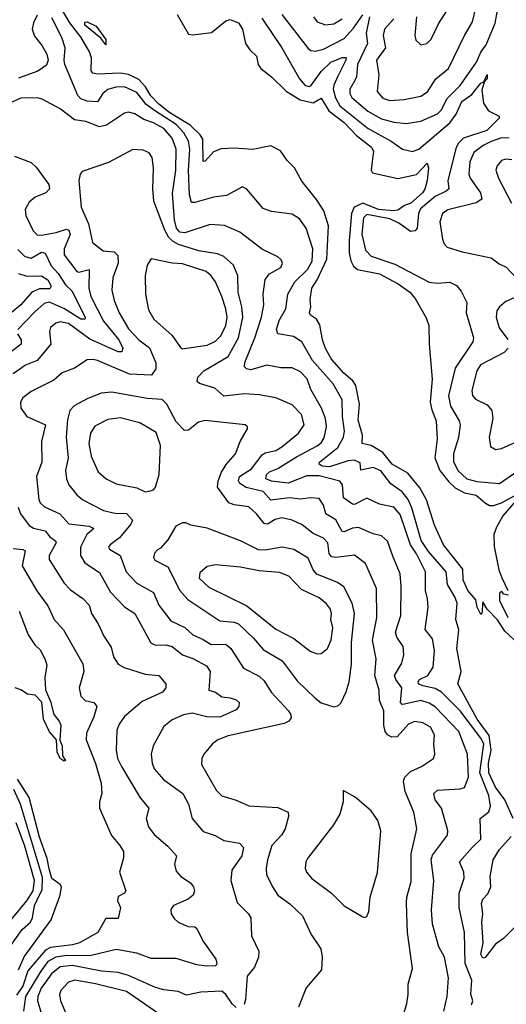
# Model space of a CAD drawing. Extents: x 1443846 to 1577407, y 839182 to 927291.
# Tile 415 of 535: x 1515360 to 1517708, y 908368 to 913121. Entities that reach past the tile are written whole.
import ezdxf

# ---------------------------------------------------------------- set-up
doc = ezdxf.new("R2010")
doc.units = 0

msp = doc.modelspace()

# ---------------------------------------------------------------- linework, layer by layer
at = {"layer": '0CON20XD'}
for points in [[(1517769.1, 910105), (1517699.8, 910169.8), (1517665, 910223.8), (1517615.7, 910275.7), (1517595, 910310), (1517590, 910255), (1517585, 910250), (1517566.7, 910285), (1517560, 910320), (1517522.5, 910365), (1517508.8, 910395), (1517500, 910415), (1517497.6, 910467.6), (1517404, 910585), (1517360.7, 910680.7), (1517323.3, 910803.3), (1517290.6, 910860.6), (1517231.9, 910931.9), (1517157.5, 910975), (1517111.4, 911031.4), (1517055, 911064.7), (1517011.4, 911075), (1517013.2, 911115), (1516993, 911187), (1516999.1, 911265), (1516981.4, 911355), (1516967.8, 911377.8), (1516923.3, 911415), (1516865, 911481.5), (1516835, 911534.2), (1516820.7, 911575), (1516808.1, 911648.1), (1516791.4, 911675), (1516762.7, 911695), (1516758.4, 911705), (1516764.2, 911735), (1516760.8, 911770.8), (1516769.2, 911825), (1516794.8, 911865.2), (1516841.8, 911965), (1516849.3, 912125), (1516827.5, 912197.5), (1516792.5, 912252.5), (1516721.4, 912341.4), (1516685, 912405.7), (1516650.6, 912440.6), (1516618.2, 912488.2), (1516572.3, 912512.3), (1516485, 912494.4), (1516395, 912501.1), (1516332.4, 912497.6), (1516295, 912482.2), (1516255, 912438.1), (1516245, 912436.2), (1516243.2, 912543.2), (1516230.7, 912565), (1516181.9, 912611.9), (1516079, 912675), (1516029.6, 912715), (1515992.5, 912752.5), (1515967.2, 912797.2), (1515935, 912832.5), (1515885, 912856.6), (1515845, 912862), (1515735, 912857.6), (1515713.2, 912863.2), (1515704.7, 912875), (1515705.8, 912935), (1515696.8, 912965), (1515657.2, 913035), (1515601.2, 913105), (1515548.4, 913195)], [(1517046.9, 913135), (1517030.8, 913055), (1517037.8, 913005), (1516989.3, 912905), (1516984.4, 912845.6), (1516977.5, 912827.5), (1516952.3, 912785), (1516952, 912765), (1516961.6, 912745), (1517038.9, 912678.9), (1517105, 912642.7), (1517165, 912626.2), (1517225, 912619.3), (1517295, 912630.3), (1517375, 912666.4), (1517395.2, 912685), (1517421.4, 912738.6), (1517485, 912803.1), (1517563, 912915), (1517585, 912964.6), (1517610.1, 912999.9), (1517653.8, 913103.8), (1517665, 913165.6)], [(1517164.7, 913125), (1517120.6, 913075), (1517114.2, 913045), (1517124.2, 912985), (1517081.9, 912925), (1517091.8, 912855), (1517084.7, 912774.7), (1517111.8, 912741.8), (1517145, 912730.7), (1517215.3, 912735.3), (1517295, 912751.6), (1517326.9, 912773.1), (1517367.1, 912835), (1517428.2, 912885), (1517506.2, 913045), (1517545, 913110), (1517562.3, 913185)], [(1517274.6, 913135), (1517265.8, 913045), (1517271.7, 913021.7), (1517295, 912998.8), (1517324.2, 913005.8), (1517345, 913026), (1517379.9, 913100.1), (1517435, 913186)], [(1515445, 913142.2), (1515426, 913105), (1515420.7, 913075), (1515431.8, 913041.8), (1515468.9, 912995), (1515491.4, 912955), (1515497.5, 912925), (1515488.7, 912901.3), (1515448, 912872), (1515355, 912838.4)], [(1517741.4, 909265), (1517700.1, 909355), (1517655, 909415.6), (1517623, 909485), (1517622.3, 909532.3), (1517634.2, 909595), (1517624.5, 909665), (1517567.6, 909745), (1517473.5, 909915), (1517490.2, 909975), (1517469, 910085), (1517478.8, 910175), (1517464, 910225), (1517470, 910305), (1517459.2, 910335), (1517423.9, 910395), (1517417, 910455), (1517332.8, 910552.8), (1517296.7, 910606.7), (1517252.1, 910765), (1517234.4, 910804.4), (1517205, 910841.4), (1517150.7, 910880.7), (1517102.9, 910942.9), (1517065, 910958.8), (1517005.6, 910945.6), (1517002.2, 910982.2), (1516975, 910994.1), (1516945, 910990.8), (1516855, 910961.7), (1516819.5, 910965), (1516805.3, 910975), (1516806.5, 910985), (1516894.8, 911055), (1516922.6, 911105), (1516927.5, 911135), (1516916.9, 911205), (1516916, 911285), (1516872.8, 911362.8), (1516773.1, 911475), (1516721.9, 911565), (1516680.9, 911590.9), (1516604.7, 911604.7), (1516598.9, 911625), (1516611.5, 911668.5), (1516643.3, 911725), (1516654.1, 911795), (1516687.6, 911855), (1516748.6, 911915), (1516771.2, 911955), (1516773.5, 912015), (1516742.1, 912115), (1516709.2, 912159.2), (1516675, 912182.2), (1516574.5, 912194.5), (1516535, 912208.6), (1516455, 912302.5), (1516435, 912313.3), (1516357.8, 912272.2), (1516295, 912263.3), (1516205, 912237.5), (1516188.9, 912238.9), (1516178.9, 912275), (1516174.6, 912394.6), (1516181, 912495), (1516174.5, 912535), (1516151.5, 912575), (1516115, 912614.6), (1516015, 912678.7), (1515970.9, 912710.9), (1515925, 912768.9), (1515865, 912796), (1515824.5, 912795.5), (1515785.5, 912784.5), (1515761.3, 912765), (1515735, 912723.8), (1515685, 912726.8), (1515655, 912738.4), (1515641.1, 912755), (1515578.1, 912905), (1515574.3, 912925), (1515579.1, 912985), (1515563.9, 913035), (1515515, 913129.6)], [(1516118.9, 913145), (1516175, 913050.8), (1516195, 913046.9), (1516285, 913059.6), (1516355, 913114.5), (1516375, 913122.1), (1516415, 913105.3), (1516435.3, 913075), (1516450, 913005), (1516470.9, 912975), (1516502.5, 912945), (1516510.9, 912905), (1516523.3, 912885), (1516575, 912844.6), (1516646.2, 912775), (1516713.4, 912733.4), (1516775, 912720), (1516815, 912741.8), (1516851.2, 912681.2), (1516925, 912624.5), (1516985, 912562.3), (1517056.5, 912505), (1517067.3, 912485), (1517061.5, 912448.5), (1517056.2, 912395), (1517061.3, 912381.3), (1517185, 912354.5), (1517275, 912373.1), (1517325, 912428.8), (1517332.3, 912405), (1517326.4, 912345), (1517315, 912302.9), (1517303.9, 912285), (1517246.8, 912235), (1517215.7, 912224.3), (1517185, 912200.8), (1517162.6, 912197.4), (1517090.4, 912205), (1517015.6, 912234.4), (1516974.2, 912215), (1516960, 912185), (1516950, 912055), (1516948.8, 911995), (1516956.7, 911956.7), (1516971.1, 911931.1), (1516990.4, 911915), (1517095, 911893.2), (1517186.2, 911845), (1517242.5, 911805), (1517267.8, 911775), (1517321.3, 911681.3), (1517334.4, 911644.4), (1517335.6, 911555), (1517350, 911385), (1517339.7, 911275), (1517347.6, 911237.6), (1517368.9, 911185), (1517374.5, 911095.5), (1517363.1, 911005), (1517387, 910945), (1517429.5, 910889.5), (1517460.3, 910860.3), (1517506.5, 910836.5), (1517562, 910825), (1517606.4, 910786.4), (1517626.4, 910776.4), (1517645, 910775.4), (1517685, 910789.3), (1517787.5, 910845)], [(1516528.1, 913128.1), (1516625.2, 912985.2), (1516710, 912835), (1516735.7, 912805), (1516755, 912797.7), (1516765, 912801.6), (1516815, 912870.4), (1516861.4, 912915), (1516915, 912938.8), (1516935, 912937.5), (1516933.9, 912925), (1516895, 912848.5), (1516875.5, 912805), (1516873, 912785), (1516883.3, 912743.3), (1516904.8, 912705), (1517041.4, 912595), (1517152.7, 912535), (1517206.2, 912496.2), (1517255, 912483.7), (1517285, 912495.3), (1517435, 912623.4), (1517465.6, 912664.4), (1517492.4, 912725), (1517540.7, 912759.3), (1517585, 912814.5), (1517598.8, 912821.2), (1517615, 912855.8), (1517615.3, 912835), (1517601.2, 912818.8), (1517590, 912780), (1517598, 912718), (1517621.2, 912681.2), (1517673.3, 912655), (1517672.5, 912645), (1517613.1, 912585), (1517500.7, 912549.3), (1517477, 912525), (1517466, 912504), (1517425.8, 912345), (1517430, 912305), (1517417.7, 912292.3), (1517365, 912267.8), (1517293.1, 912206.9), (1517284.2, 912185), (1517276.8, 912115), (1517268.1, 912101.9), (1517245, 912098.2), (1517188.9, 912138.9), (1517145, 912159.4), (1517035, 912180.4), (1517018.9, 912165), (1517010.4, 912085), (1517028.5, 912008.5), (1517055, 911979.2), (1517170.3, 911940.3), (1517335, 911854.2), (1517375, 911848.1), (1517435, 911853.1), (1517466.9, 911836.9), (1517489.7, 911809.7), (1517516.5, 911755), (1517513.8, 911705), (1517539.2, 911619.2), (1517548.5, 911585), (1517546.4, 911565), (1517461.3, 911438.7), (1517429.1, 911305), (1517438.3, 911255), (1517480.7, 911185), (1517485.4, 911165), (1517476.8, 911103.2), (1517452.3, 911025), (1517452.7, 910987.3), (1517474.2, 910945), (1517517.3, 910905), (1517565, 910891.7), (1517675, 910881.4), (1517810, 910975)], [(1516624.7, 913145), (1516750.9, 912980.9), (1516765, 912971.2), (1516785, 912968.2), (1516825, 912977.9), (1516925, 913030.4), (1516971, 913079), (1517015, 913144)], [(1516777.9, 913135), (1516795, 913110.4), (1516835, 913095.3), (1516875, 913100.9), (1516915, 913125.4)], [(1515775, 913000), (1515750.8, 913030.8), (1515674.3, 913095), (1515675, 913109.5), (1515685, 913110.8), (1515728.9, 913088.9), (1515775.4, 913025), (1515775, 913000)], [(1517275, 910542.1), (1517244.8, 910585), (1517195, 910731.8), (1517165, 910767.3), (1517095, 910781.8), (1517035, 910811.1), (1516975, 910781.2), (1516965, 910782.5), (1516922.5, 910812.5), (1516917.1, 910875), (1516905, 910893.2), (1516805, 910919.1), (1516745, 910918.4), (1516655, 910883.9), (1516575, 910893.6), (1516548, 910905), (1516550.7, 910925), (1516565, 910938.1), (1516605, 910954.8), (1516695, 911010.8), (1516795, 911062.9), (1516815, 911078.9), (1516828.1, 911101.9), (1516840.5, 911155), (1516835.6, 911195.6), (1516815.9, 911245.9), (1516764.7, 911335), (1516746.5, 911386.5), (1516715, 911420.9), (1516675, 911440.7), (1516620.4, 911440.4), (1516552.4, 911452.4), (1516475, 911430), (1516454.6, 911434.6), (1516444.5, 911445), (1516445.6, 911465.6), (1516494.8, 911585), (1516526.8, 911685), (1516537.6, 911745), (1516535.3, 911795), (1516544.2, 911865.8), (1516565, 911894.4), (1516619.2, 911925), (1516628, 911945), (1516621.7, 911961.7), (1516605, 911975.7), (1516531.9, 912011.9), (1516421.4, 912095), (1516347.7, 912127.8), (1516278.1, 912131.9), (1516157.4, 912092.6), (1516131.8, 912095), (1516116.4, 912115), (1516107.6, 912155), (1516097.8, 912282.2), (1516112.5, 912395), (1516115.6, 912495), (1516095, 912548.2), (1516055.9, 912595), (1516005, 912622.5), (1515958.8, 912638.8), (1515915, 912665.8), (1515885, 912674.6), (1515865, 912670), (1515778.3, 912611.7), (1515745, 912603.9), (1515679.5, 912629.5), (1515625, 912637.9), (1515555, 912690.9), (1515467.8, 912737.8), (1515445, 912744.1), (1515365, 912741.6), (1515315, 912719.3)], [(1517721.9, 912548.1), (1517685, 912550.7), (1517635, 912533), (1517595.9, 912514.1), (1517550.9, 912479.1), (1517531.9, 912435), (1517526, 912375), (1517532.9, 912355), (1517583.8, 912285), (1517589.4, 912255), (1517562.9, 912237.1), (1517425, 912202.8), (1517399.6, 912185), (1517386.2, 912145), (1517400.5, 912060.5), (1517408.5, 912038.5), (1517422.4, 912022.4), (1517495, 912000), (1517635, 911971.8), (1517672.4, 911942.4), (1517706.3, 911926.3), (1517755, 911874.5)], [(1515335, 912461.8), (1515415, 912431.6), (1515439.5, 912409.5), (1515465, 912373.6), (1515500, 912325), (1515503.8, 912305), (1515485.6, 912285), (1515435, 912263.5), (1515405, 912239.6), (1515386.9, 912205), (1515388.9, 912175), (1515425, 912101.4), (1515445, 912082.3), (1515465, 912080.6), (1515536.6, 912093.4), (1515585, 912109), (1515597.5, 912105), (1515603.1, 912083.1), (1515574.3, 912015), (1515575.3, 911985), (1515635, 911904.7), (1515645, 911901.8), (1515695.5, 911915), (1515693.5, 911825), (1515702.4, 911785), (1515765, 911664.7), (1515837.7, 911575), (1515856.9, 911535), (1515853.1, 911516.9), (1515835, 911517.9), (1515698.5, 911578.5), (1515595, 911653.7), (1515555, 911662.2), (1515533.8, 911656.2), (1515509.1, 911635), (1515504, 911615), (1515510.8, 911555), (1515444.8, 911475.2), (1515387.2, 911452.8), (1515328.1, 911411.9)], [(1517405.5, 908335), (1517421.8, 908405), (1517429.1, 908495), (1517409.2, 908595), (1517382, 908645), (1517351.2, 908755), (1517346.3, 908823.7), (1517358.7, 908965), (1517345.2, 909065), (1517351.9, 909088.1), (1517423.3, 909185), (1517425.6, 909205), (1517418.8, 909228.8), (1517394.2, 909315), (1517364, 909355), (1517358.2, 909385), (1517375, 909401.8), (1517485, 909408.2), (1517505.6, 909415), (1517525.5, 909465), (1517520.8, 909575), (1517478, 909685), (1517365, 909803.1), (1517335, 909821.4), (1517295, 909833.7), (1517215.9, 909815.9), (1517205, 909815.5), (1517197.7, 909825), (1517203, 909895), (1517174.2, 909935), (1517168.8, 909955), (1517204.1, 910015), (1517212.8, 910055), (1517209.3, 910095), (1517179.6, 910139.6), (1517172.8, 910165), (1517198.4, 910245), (1517200.7, 910385), (1517194.7, 910445), (1517160.9, 910530.9), (1517133.6, 910603.6), (1517105, 910630), (1517065, 910638.5), (1516995, 910669.1), (1516965, 910666.3), (1516925, 910648.8), (1516915, 910650), (1516885, 910706.6), (1516836.8, 910735), (1516825, 910778), (1516805, 910809.4), (1516765, 910812.5), (1516715, 910806.8), (1516662.2, 910812.2), (1516570.9, 910800.9), (1516535, 910843), (1516452.8, 910862.8), (1516422.1, 910882.1), (1516416, 910895), (1516421.1, 910915), (1516477.7, 910952.3), (1516529.8, 911020.2), (1516545, 911029.7), (1516595, 911041.6), (1516625, 911058.2), (1516705.2, 911124.8), (1516732.3, 911165), (1516720.3, 911215), (1516675, 911261.8), (1516595.2, 911295.2), (1516515, 911310.4), (1516445, 911314.6), (1516345, 911302.8), (1516301.5, 911341.5), (1516228, 911365), (1516215.7, 911375), (1516218.9, 911395), (1516248.5, 911425), (1516365.2, 911495), (1516415.6, 911585), (1516436.9, 911685), (1516431.9, 911735), (1516413.3, 911805), (1516411.6, 911885), (1516390.8, 911935), (1516345, 911977.5), (1516315, 911989.7), (1516225, 912004.3), (1516126.2, 912036.2), (1516100.2, 912050.2), (1516080.1, 912070.1), (1516060.2, 912105), (1516007.5, 912245), (1516002.4, 912305), (1516006.2, 912405), (1515999.4, 912455), (1515985, 912478), (1515955, 912491.4), (1515905, 912494.3), (1515789.2, 912430.8), (1515661.7, 912388.3), (1515651.2, 912375), (1515646, 912345), (1515656.5, 912215), (1515692.2, 912135), (1515711.8, 912045), (1515761.9, 912005), (1515815, 912000.8), (1515832.8, 911982.8), (1515834.8, 911945.2), (1515809.6, 911875), (1515803.9, 911815), (1515815.3, 911765), (1515839.4, 911705), (1515885, 911628.4), (1515935, 911575.3), (1515986, 911536), (1516016.4, 911465), (1516016.5, 911435), (1515995.6, 911404.4), (1515890.3, 911410.3), (1515735, 911475.8), (1515715, 911481.2), (1515685, 911478.9), (1515625, 911438.5), (1515565, 911415.5), (1515525, 911381.3), (1515415, 911325.4), (1515375.7, 911295), (1515363.3, 911275), (1515365.6, 911245), (1515394.4, 911205), (1515484.6, 911164.6), (1515464.7, 911085), (1515466, 910985), (1515441.6, 910915), (1515452.1, 910805), (1515458.8, 910788.8), (1515479.3, 910769.3), (1515554.4, 910735), (1515596.7, 910686.7), (1515695, 910676.5), (1515717.1, 910665), (1515684, 910636), (1515653.7, 910575), (1515653.1, 910535), (1515675, 910498.5), (1515745, 910452.9), (1515797.7, 910357.7), (1515865, 910286.2), (1515915, 910254.5), (1515992.7, 910112.7), (1516015, 910101.5), (1516065, 910102.5), (1516095, 910095.4), (1516145, 910054.7), (1516195, 910037.2), (1516261.8, 910001.8), (1516279.6, 909975), (1516272.5, 909885), (1516305, 909873.8), (1516335, 909852.5), (1516375, 909847.8), (1516405, 909836.9), (1516418.6, 909825), (1516416.9, 909805), (1516405, 909790), (1516325, 909754.2), (1516262.5, 909755), (1516192.6, 909772.6), (1516150, 909765), (1516095, 909741.4), (1516055, 909708.8), (1516004.7, 909615.3), (1515994.6, 909575), (1515998.7, 909531.3), (1516008.2, 909505), (1516053.4, 909453.4), (1516147.1, 909385), (1516174.7, 909334.7), (1516192.5, 909265), (1516245, 909202.2), (1516302.4, 909182.4), (1516345, 909159.1), (1516420, 909145), (1516438.9, 909125), (1516430.9, 909085), (1516383.8, 909015), (1516378.7, 908965), (1516408.8, 908858.8), (1516464.2, 908805), (1516474.3, 908785), (1516478.3, 908698.3), (1516512.9, 908625), (1516511.9, 908595), (1516492.3, 908547.7), (1516456.7, 908503.3), (1516448.7, 908391.3), (1516442.8, 908367.2)], [(1517735, 912444.7), (1517705, 912446.7), (1517685, 912440.5), (1517663.5, 912415), (1517657.5, 912395), (1517670, 912355), (1517733.3, 912235)], [(1515351.4, 912011.4), (1515385, 911977.8), (1515415, 911970.3), (1515465, 911998.8), (1515483.2, 911993.2), (1515512.3, 911932.3), (1515545.1, 911895.1), (1515580.3, 911840.3), (1515611.7, 911811.7), (1515675.3, 911685), (1515675, 911674.4), (1515655, 911675.3), (1515575.7, 911725.7), (1515503.1, 911756.9), (1515478.8, 911751.2), (1515430.9, 911709.1), (1515350.6, 911625)], [(1516145, 911532.5), (1516165, 911534.4), (1516265, 911548.8), (1516305, 911569.1), (1516330.8, 911595), (1516354, 911645), (1516360.4, 911685), (1516355.2, 911725), (1516334.8, 911784.8), (1516305.2, 911855.2), (1516284.2, 911885), (1516260, 911905), (1516145, 911941.8), (1516095.3, 911945.3), (1515995, 911966), (1515975.7, 911935), (1515965.5, 911885), (1515966.5, 911795), (1515980.9, 911720.9), (1516007.1, 911675), (1516095.7, 911595.7), (1516135, 911538.8), (1516145, 911532.5)], [(1515354.1, 911895), (1515395, 911881.9), (1515465, 911883.6), (1515496.3, 911865), (1515512.6, 911835), (1515505, 911820.9), (1515455, 911822.2), (1515418.1, 911805), (1515365.2, 911744.7), (1515319.3, 911705)], [(1517785.8, 911795), (1517705, 911760.3), (1517674.6, 911735), (1517661.1, 911715), (1517659.3, 911685), (1517672.9, 911632.9), (1517715, 911576.5)], [(1515348.6, 911605), (1515366.7, 911575), (1515367.1, 911555), (1515165, 911401.6)], [(1517696.6, 911513.4), (1517582.5, 911455), (1517565.3, 911425), (1517541.4, 911331.4), (1517545, 911306.2), (1517558.2, 911288.2), (1517615, 911261.5), (1517638.2, 911235), (1517643.1, 911195), (1517625.6, 911105), (1517630.9, 911060.9), (1517655, 911045.8), (1517685, 911050.6), (1517745, 911077.8)], [(1517716.4, 911535), (1517696.6, 911513.4)], [(1517202.5, 908285), (1517227.9, 908372.1), (1517234.6, 908415), (1517233.6, 908465), (1517255, 908540), (1517230.7, 908715), (1517225.7, 908855.7), (1517227.9, 908885), (1517249.1, 908960.9), (1517248, 909095), (1517275.4, 909215), (1517260.8, 909295), (1517220.4, 909395), (1517211.5, 909445), (1517218.1, 909465), (1517245, 909491.9), (1517298, 909515), (1517357.1, 909555), (1517362.2, 909575), (1517357.5, 909625), (1517361.1, 909668.9), (1517342.2, 909705), (1517305, 909726.8), (1517265, 909732.3), (1517235, 909719.4), (1517181.5, 909658.5), (1517155, 909656.7), (1517135, 909668.9), (1517123.3, 909685), (1517116.5, 909715), (1517117.5, 909785), (1517096.3, 909835), (1517093.4, 909885), (1517072.6, 909955), (1517079.3, 910035), (1517062.4, 910125), (1517083.7, 910235), (1517082, 910375), (1517027.9, 910495), (1516975, 910536.1), (1516885, 910523.9), (1516865, 910527.2), (1516853.2, 910543.2), (1516846.9, 910595), (1516825, 910618.2), (1516775, 910641.2), (1516722, 910682), (1516675, 910704.7), (1516625, 910716), (1516591.8, 910708.2), (1516555, 910686.3), (1516538.8, 910688.8), (1516503.1, 910735), (1516465, 910769.2), (1516395, 910778.8), (1516369.1, 910789.1), (1516314.3, 910864.3), (1516317.7, 910895), (1516333.9, 910936.1), (1516356.2, 910973.8), (1516401.2, 911025), (1516422.9, 911085), (1516458.8, 911145), (1516458.8, 911155), (1516447.5, 911165), (1516255, 911185.5), (1516222.8, 911177.2), (1516175, 911139.4), (1516155, 911136.9), (1516115, 911178.8), (1516069.6, 911265), (1516047.1, 911287.1), (1515975, 911292.8), (1515805, 911323.4), (1515752.6, 911317.4), (1515685, 911290.9), (1515623.4, 911256.6), (1515601.9, 911235), (1515590.3, 911189.7), (1515583.6, 911105), (1515593.1, 911005), (1515581.4, 910945), (1515586.2, 910905), (1515597.5, 910875), (1515635, 910826.9), (1515665, 910802.9), (1515765, 910751.2), (1515819, 910739), (1515875, 910737.4), (1515904.7, 910705), (1515896.6, 910685), (1515841, 910619), (1515796, 910585), (1515789.2, 910575), (1515792.5, 910565), (1515844.2, 910534.2), (1515874.1, 910455), (1515925, 910400.9), (1516006.1, 910356.1), (1516031.1, 910295), (1516088.7, 910218.7), (1516157.4, 910187.4), (1516195, 910150.9), (1516245, 910129.2), (1516284, 910104), (1516355, 910106.5), (1516379.2, 910085)], [(1515965, 910841.4), (1515985, 910844.2), (1516005, 910850.8), (1516015, 910863.8), (1516033.1, 910925), (1516038.5, 911065), (1516017.8, 911127.8), (1515939.2, 911175), (1515845, 911199.1), (1515785, 911191.3), (1515721.7, 911158.3), (1515701.8, 911125), (1515693.5, 911075), (1515704.2, 911014.2), (1515738.5, 910938.5), (1515777.1, 910905), (1515825, 910880), (1515925, 910860.5), (1515965, 910841.4)], [(1517785.4, 910835), (1517690.6, 910725), (1517659.7, 910670.3), (1517647.1, 910635), (1517648.3, 910578.3), (1517672, 910465), (1517686.7, 910426.7), (1517715.6, 910365)], [(1515352.9, 910767.1), (1515363.3, 910735), (1515405, 910678.8), (1515427, 910667), (1515483.1, 910653.1), (1515504.6, 910624.6), (1515532.9, 910605), (1515536, 910595), (1515502.5, 910535), (1515501.5, 910515), (1515575, 910400), (1515605, 910368.5), (1515665, 910326.5), (1515694.4, 910295), (1515706.5, 910255), (1515738.8, 910205), (1515765.5, 910145), (1515801.5, 910091.5), (1515812.5, 910045), (1515835, 910010), (1515864.1, 909994.1), (1515965, 909961.8), (1516031.2, 909955), (1516064.3, 909915), (1516065.7, 909895), (1516049.2, 909875), (1515950.6, 909829.4), (1515865, 909757.8), (1515839.6, 909720.4), (1515828.7, 909691.3), (1515826.1, 909595), (1515832.5, 909555), (1515850.8, 909515), (1515940.5, 909365), (1515983.1, 909315), (1515970.6, 909265), (1515981.9, 909225), (1516008.2, 909188.2), (1516075, 909131.9), (1516115.8, 909085), (1516107.5, 909045), (1516115, 909011.2), (1516138, 908985), (1516183.8, 908955), (1516198.8, 908935), (1516203.3, 908915), (1516196.2, 908895), (1516172, 908875), (1516102.5, 908845), (1516089.2, 908825), (1516090.6, 908805), (1516105, 908781.4), (1516125, 908763.6), (1516173.3, 908743.3), (1516205, 908741.9), (1516215, 908734.2), (1516243.8, 908675), (1516306.5, 908585), (1516311.4, 908565), (1516306.9, 908553.1), (1516261.7, 908551.7), (1516215, 908558.8), (1516115, 908588.2), (1515995, 908588.2), (1515925, 908614.7), (1515825, 908633.1), (1515698.8, 908601.2), (1515585, 908604), (1515534.5, 908595.5), (1515495.1, 908574.9), (1515461.4, 908528.6), (1515388.6, 908405), (1515378.4, 908335)], [(1516875, 909803.8), (1516895, 909808.8), (1516909.1, 909820.9), (1516934.6, 909875.4), (1516950, 909925), (1516960.9, 910009.1), (1516960.3, 910115), (1516975.8, 910255), (1516964, 910305), (1516923.2, 910383.2), (1516893.3, 910403.3), (1516794.1, 910444.1), (1516776.3, 910465), (1516751.5, 910521.5), (1516683, 910563), (1516626, 910574), (1516545, 910560), (1516511.7, 910561.7), (1516425, 910605.5), (1516265, 910666.9), (1516185, 910680.6), (1516161.7, 910691.7), (1516145, 910692.5), (1516113.7, 910676.3), (1516075, 910610), (1516040, 910570), (1516025, 910561.2), (1516010, 910545), (1516006.2, 910525), (1516011.2, 910511.2), (1516075, 910479.2), (1516132.7, 910365), (1516171.9, 910321.9), (1516325, 910218.7), (1516395, 910212.8), (1516416.1, 910205), (1516488.5, 910135), (1516535, 910080.4), (1516626.4, 910026.4), (1516698.5, 909928.5), (1516785, 909845.6), (1516815, 909822.9), (1516875, 909803.8)], [(1515328, 910568), (1515375, 910563.5), (1515386.5, 910556.5), (1515371.3, 910485), (1515443.4, 910363.4), (1515495, 910291.9), (1515526.5, 910225), (1515570.9, 910175), (1515665, 910010.8), (1515669.7, 909975), (1515646.2, 909895), (1515655.6, 909855), (1515676.2, 909835), (1515717.1, 909825), (1515731.5, 909805), (1515717.1, 909755), (1515682.6, 909677.4), (1515680.3, 909645), (1515725, 909530.8), (1515753.3, 909435), (1515756.5, 909385), (1515745.3, 909344.7), (1515745.7, 909315), (1515802.5, 909182.5), (1515843.8, 909135), (1515860.3, 909105), (1515861.4, 909075), (1515841.8, 909005), (1515872.2, 908915), (1515865, 908904.4), (1515835, 908888), (1515832.5, 908867.5), (1515847.1, 908835), (1515835, 908782), (1515775, 908782), (1515736.3, 908713.7), (1515649.2, 908665), (1515615.2, 908654.8), (1515507.8, 908642.2), (1515485, 908630), (1515399.9, 908530.1), (1515375.2, 908455), (1515345, 908411.4)], [(1517539.7, 908365), (1517546.1, 908385), (1517537.2, 908417.2), (1517541, 908485), (1517509.8, 908565), (1517505.6, 908715), (1517479.6, 908835), (1517480.9, 908905), (1517503.7, 908976.3), (1517502, 909005), (1517482.3, 909055), (1517545, 909126.1), (1517584.8, 909165.3), (1517581.1, 909265), (1517622.9, 909297.1), (1517630.9, 909325), (1517623.4, 909375), (1517580.5, 909485), (1517599.9, 909625), (1517585, 909653), (1517484.8, 909785), (1517395.7, 909875), (1517365, 909892.3), (1517304.5, 909905), (1517283.9, 909915), (1517281.8, 909925), (1517288.5, 909935), (1517328.5, 909955), (1517354.5, 909995), (1517361.5, 910075), (1517351.9, 910131.9), (1517316.9, 910176.9), (1517330.7, 910285), (1517328, 910325), (1517317.1, 910365), (1517317.6, 910455), (1517275, 910542.1)], [(1516795, 910059.6), (1516815, 910061.5), (1516844.5, 910085), (1516863.3, 910126.7), (1516870.2, 910185), (1516860.4, 910225), (1516864.7, 910255), (1516860, 910275), (1516840.8, 910300.8), (1516805, 910330.3), (1516719.5, 910369.5), (1516657.8, 910435), (1516612.6, 910452.6), (1516515, 910459.5), (1516425, 910477.8), (1516305, 910489.6), (1516265, 910480.6), (1516229.7, 910450.3), (1516225.4, 910425), (1516272.2, 910382.2), (1516455, 910290.9), (1516595, 910179.1), (1516683.1, 910133.1), (1516761.8, 910071.8), (1516795, 910059.6)], [(1517717.5, 910342.5), (1517695, 910347.5), (1517685, 910362.5), (1517675, 910352.5), (1517675, 910317.5), (1517715, 910235.8)], [(1515357.3, 910265), (1515400.7, 910150.7), (1515433.1, 910103.1), (1515459.1, 910079.1), (1515482.3, 910032.3), (1515490.8, 910005), (1515480.6, 909945), (1515483.7, 909886.3), (1515508.8, 909828.8), (1515525, 909766.9), (1515551.1, 909735), (1515558.1, 909715), (1515553.4, 909643.4), (1515565.2, 909615), (1515567, 909567), (1515581.2, 909545), (1515575, 909541.9), (1515555, 909554.6), (1515540.8, 909585), (1515538.2, 909645), (1515503.8, 909683.8), (1515474.1, 909745), (1515466.6, 909826.6), (1515435, 909860.5), (1515397.5, 909865), (1515366.1, 909886.1), (1515337.5, 909895)], [(1516379.2, 910085), (1516439.7, 909989.7), (1516515, 909951.8), (1516539.9, 909929.9), (1516573.8, 909875), (1516656.4, 909785), (1516668.5, 909765), (1516669.1, 909750.9), (1516658, 909735), (1516636, 909724), (1516365, 909663.1), (1516316, 909644), (1516289.4, 909625), (1516248.6, 909575), (1516238.6, 909555), (1516237.1, 909525), (1516309.2, 909399.2), (1516335, 909374.5), (1516405, 909352.5), (1516465, 909325.5), (1516605, 909317.1), (1516655.3, 909295.3), (1516657.5, 909275), (1516640.4, 909215), (1516622.7, 909185), (1516576.9, 909135), (1516555.3, 909064.7), (1516548.8, 909025), (1516550.9, 908995), (1516579.5, 908935), (1516605.6, 908895), (1516663.6, 908853.6), (1516724, 908795), (1516766.5, 908705), (1516812, 908635), (1516819.2, 908595), (1516815.8, 908535), (1516742.2, 908447.8), (1516705, 908353.8)], [(1515353.5, 908535), (1515382.2, 908597.8), (1515511.3, 908775), (1515554.6, 908894.6), (1515560.9, 908935), (1515555, 908946.5), (1515515, 908975.4), (1515502, 909022), (1515492.1, 909072.1), (1515455.5, 909175), (1515405.7, 909365.7), (1515350.2, 909455)], [(1515317.8, 908652.2), (1515371.5, 908728.5), (1515412, 908765), (1515422, 908785), (1515431.5, 908845), (1515445, 908871.5), (1515467.8, 908922.2), (1515469.6, 908979.6), (1515363.2, 909333.2), (1515331.2, 909405)], [(1517025, 908786.7), (1517035, 908792.5), (1517044.3, 908815.7), (1517050.5, 908885), (1517086.1, 909003.9), (1517102.5, 909205), (1517088.1, 909255), (1517055, 909301.2), (1516978.3, 909368.3), (1516920, 909400), (1516920, 909345), (1516903.8, 909285), (1516874, 909235), (1516749.1, 909070.9), (1516740.8, 909055), (1516737.5, 909025), (1516744.2, 909005), (1516769.2, 908975), (1516864.6, 908904.6), (1516925, 908842.5), (1517015, 908790), (1517025, 908786.7)], [(1515295, 908746.6), (1515395, 908867.5), (1515425.2, 908915.2), (1515431.4, 908965), (1515385, 909131.8), (1515343.3, 909243.3)], [(1517755, 908746.2), (1517693.8, 908685), (1517655, 908658.1), (1517605, 908594.4), (1517595, 908591.2), (1517585, 908610), (1517595.2, 908665.2), (1517589.1, 908765), (1517594.7, 908805), (1517588, 908855), (1517593.8, 908875), (1517619.1, 908900.9), (1517632.2, 908935), (1517630.2, 908985), (1517643.8, 909065), (1517674.2, 909115.8), (1517731.4, 909178.6)], [(1516405, 908351.9), (1516385, 908370), (1516354.6, 908415), (1516335, 908430.7), (1516233.8, 908426.2), (1516165, 908411.8), (1516125, 908429.6), (1516055, 908437.3), (1516015, 908449.3), (1515885, 908507.5), (1515835, 908522.1), (1515755, 908527.3), (1515614.3, 908555.7), (1515555, 908548), (1515513, 908515), (1515463.7, 908445), (1515447, 908405), (1515445.6, 908385), (1515467.4, 908315)], [(1516025.7, 908325.7), (1515875, 908429.4), (1515725, 908467.4), (1515625.3, 908484.7), (1515594.8, 908475.2), (1515558.2, 908435), (1515552.3, 908415), (1515556.2, 908385), (1515603.3, 908275)]]:
    msp.add_lwpolyline(points, dxfattribs=at)

doc.saveas('drawing.dxf')
